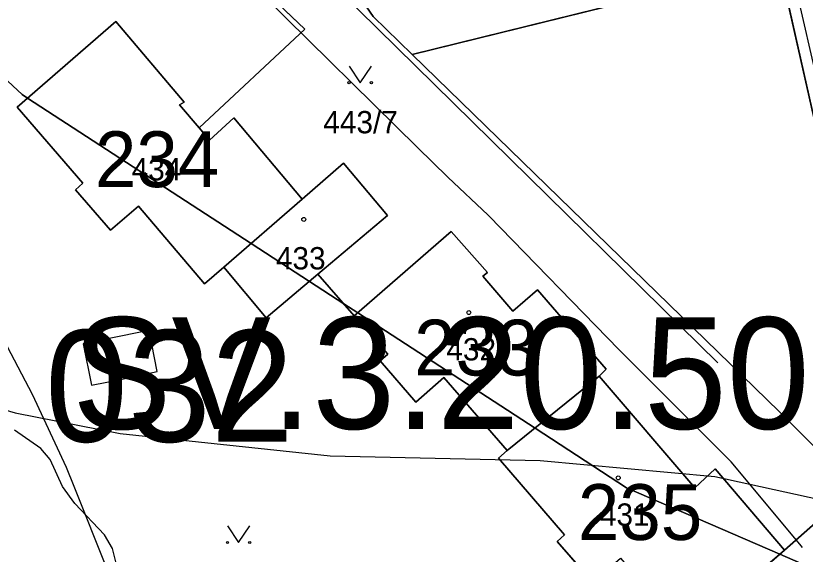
# Model space of a CAD drawing. Extents: x -706130 to -698555, y -971544 to -967260.
# Drawn here: x -704250.5 to -704179.6, y -969935.4 to -969887.1 of the extents above; entities that cross this region are included whole.
import ezdxf

# ---------------------------------------------------------------- set-up
doc = ezdxf.new("R2010")
doc.units = 0
for name, color, linetype in [('_Doplněk budov pro zastavěnost', 7, 'Continuous'), ('BPEJ hranice S', 7, 'Continuous'), ('Docházková izochrona - BUS S', 7, 'Continuous'), ('Docházková izochrona - VLAK N', 7, 'Continuous'), ('KN_Budovy', 7, 'Continuous'), ('KN_Budovy_cisla_domovni', 7, 'Continuous'), ('KN_Hranice_parcel', 7, 'Continuous'), ('KN_Parcelni cisla', 7, 'Continuous'), ('KN_Polygon parcely', 7, 'Continuous'), ('KN_POZEMKY_13_ZASTAVENA PLOCHA', 7, 'Continuous'), ('KN_POZEMKY_14_OSTATNI PLOCHA', 7, 'Continuous'), ('KN_VYUZITI_17_ostatni plocha_ostatni komunikace', 7, 'Continuous'), ('KN_VYUZITI_19_ostatni plocha_zelen', 7, 'Continuous'), ('KN_Značky budov', 7, 'Continuous'), ('KN_Značky kultur', 7, 'Continuous'), ('Komunikace mistni obsluzne - osy S', 7, 'Continuous'), ('Plochy smíšené obytné venkovské S', 7, 'Continuous'), ('Plochy verejnych prostranstvi - komunikace ostatni S', 7, 'Continuous'), ('Plynovody STL S', 7, 'Continuous'), ('Regulační bloky zastavěné S', 7, 'Continuous'), ('Regulační bloky_číslo S NEZAPINAT', 7, 'Continuous'), ('Regulační kódy zastavěné S', 7, 'Continuous'), ('Spoje_dálkový komunikační kabel S', 7, 'Continuous'), ('Vodovodní řady - rozváděcí S', 7, 'Continuous'), ('VÝŠKOPIS_vrstevnice hlavní', 7, 'Continuous'), ('Zastavene uzemi N', 7, 'Continuous'), ('Zastavene uzemi plochy N', 7, 'Continuous'), ('Záplavové území stanovene S', 7, 'Continuous')]:
    doc.layers.add(name, color=color, linetype=linetype)

msp = doc.modelspace()

# ---------------------------------------------------------------- linework, layer by layer
at = {"layer": '_Doplněk budov pro zastavěnost'}
for p, q in [((-704239.578, -969915.523), (-704244.418, -969916.503)), ((-704238.508, -969915.303), (-704239.578, -969915.523)), ((-704237.768, -969918.973), (-704238.508, -969915.303)), ((-704244.418, -969916.503), (-704243.658, -969920.193)), ((-704239.038, -969919.263), (-704237.768, -969918.973)), ((-704243.658, -969920.193), (-704241.058, -969919.713)), ((-704241.058, -969919.713), (-704239.038, -969919.263))]:
    msp.add_line(p, q, dxfattribs=at)
at = {"layer": 'BPEJ hranice S'}
for points in [[(-704157.308, -969946.046), (-704181.918, -969935.367), (-704195.679, -969929.397), (-704203.883, -969924.062), (-704219.789, -969913.719), (-704221.046, -969912.902), (-704224.123, -969910.901), (-704229.357, -969907.497), (-704249.399, -969894.465), (-704249.882, -969894.151), (-704261.431, -969883.411)], [(-704261.431, -969883.411), (-704249.882, -969894.151), (-704249.399, -969894.465), (-704229.357, -969907.497), (-704224.123, -969910.901), (-704221.046, -969912.902), (-704219.789, -969913.719), (-704203.883, -969924.062), (-704195.679, -969929.397), (-704181.918, -969935.367), (-704157.308, -969946.046)]]:
    msp.add_lwpolyline(points, dxfattribs=at)
at = {"layer": 'Docházková izochrona - BUS S'}
msp.add_arc((-704361.829, -969946.93), 400, 155.51821, 17.33949, dxfattribs=at)
at = {"layer": 'Docházková izochrona - VLAK N'}
msp.add_circle((-704165.451, -969778.767), 800, dxfattribs=at)
at = {"layer": 'KN_Budovy'}
for points in [[(-704234.01, -969897.15), (-704235.76, -969895.09), (-704235.36, -969894.84), (-704241.49, -969887.62), (-704250.34, -969895.28), (-704244.43, -969902.11), (-704245.11, -969902.7), (-704241.97, -969906.32), (-704239.46, -969904.16), (-704233.53, -969911.11), (-704231.81, -969909.62), (-704224.76, -969903.52), (-704230.89, -969896.24), (-704233.09, -969898.23)], [(-704224.76, -969903.52), (-704231.81, -969909.62), (-704227.99, -969914.16), (-704223.35, -969910.25), (-704217.12, -969904.99), (-704221.06, -969900.32)], [(-704212.05, -969919.53), (-704206.37, -969926.07), (-704198.12, -969919.41), (-704197.49, -969918.76), (-704203.67, -969911.66), (-704205.86, -969913.58), (-704208.56, -969910.43), (-704208.16, -969910.1), (-704211.4, -969906.43), (-704220.1, -969913.99), (-704217.1, -969917.44), (-704217.78, -969918.03), (-704214.57, -969921.72)], [(-704206.37, -969926.07), (-704207.16, -969926.75), (-704201.23, -969933.62), (-704201.9, -969934.21), (-704198.7, -969937.88), (-704196.22, -969935.71), (-704190.34, -969942.58), (-704181.5, -969935.01), (-704187.72, -969927.72), (-704189.55, -969929.42), (-704198.12, -969919.41)]]:
    msp.add_lwpolyline(points, close=True, dxfattribs=at)
at = {"layer": 'KN_Hranice_parcel'}
for p, q in [((-704214.9, -969890.56), (-704181.97, -969882.43)), ((-704214.9, -969890.56), (-704218.39, -969887.17)), ((-704224.53, -969888.29), (-704234.01, -969897.15)), ((-704181.97, -969922.56), (-704214.9, -969890.56)), ((-704231.81, -969909.62), (-704224.76, -969903.52)), ((-704223.35, -969910.25), (-704220.1, -969913.99)), ((-704198.12, -969919.41), (-704206.37, -969926.07)), ((-704175.2, -969929.39), (-704181.97, -969922.56)), ((-704181.5, -969935.01), (-704175.2, -969929.39))]:
    msp.add_line(p, q, dxfattribs=at)
for points in [[(-704218.39, -969887.17), (-704220.19, -969884.52), (-704221.07, -969881.94), (-704220.75, -969878.24)], [(-704242.47, -969880.49), (-704236.21, -969879.91), (-704231.53, -969881.64), (-704224.53, -969888.29)], [(-704181.97, -969882.43), (-704178.52, -969897.8), (-704156.51, -969947.86)], [(-704234.01, -969897.15), (-704235.76, -969895.09), (-704235.36, -969894.84), (-704241.49, -969887.62), (-704250.34, -969895.28), (-704244.43, -969902.11), (-704245.11, -969902.7), (-704241.97, -969906.32), (-704239.46, -969904.16), (-704233.53, -969911.11), (-704231.81, -969909.62)], [(-704224.76, -969903.52), (-704230.89, -969896.24), (-704233.09, -969898.23), (-704234.01, -969897.15)], [(-704224.76, -969903.52), (-704221.06, -969900.32), (-704217.12, -969904.99), (-704223.35, -969910.25)], [(-704198.12, -969919.41), (-704197.49, -969918.76), (-704203.67, -969911.66), (-704205.86, -969913.58), (-704208.56, -969910.43), (-704208.16, -969910.1), (-704211.4, -969906.43), (-704220.1, -969913.99)], [(-704223.35, -969910.25), (-704227.99, -969914.16), (-704231.81, -969909.62)], [(-704220.1, -969913.99), (-704217.1, -969917.44), (-704217.78, -969918.03), (-704214.57, -969921.72), (-704212.05, -969919.53), (-704206.37, -969926.07)], [(-704181.5, -969935.01), (-704187.72, -969927.72), (-704189.55, -969929.42), (-704198.12, -969919.41)], [(-704206.37, -969926.07), (-704207.16, -969926.75), (-704201.23, -969933.62), (-704201.9, -969934.21), (-704198.7, -969937.88), (-704196.22, -969935.71), (-704190.34, -969942.58), (-704181.5, -969935.01)]]:
    msp.add_lwpolyline(points, dxfattribs=at)
at = {"layer": 'KN_Polygon parcely'}
for points in [[(-704188.25, -969837.44), (-704192.37, -969818.65), (-704194.35, -969809.61), (-704198.61, -969810.37), (-704188.57, -969858.29), (-704187.63, -969862.78), (-704185.49, -969866.77), (-704181.97, -969882.43), (-704178.52, -969897.8), (-704156.51, -969947.86), (-704146.13, -969967.26), (-704136.32, -969985.6), (-704133.64, -969990.62), (-704131.04, -969996.62), (-704109.13, -970032.81)], [(-704198.7, -969937.88), (-704201.9, -969934.21), (-704201.23, -969933.62), (-704207.16, -969926.75), (-704206.37, -969926.07), (-704212.05, -969919.53), (-704214.57, -969921.72), (-704217.78, -969918.03), (-704217.1, -969917.44), (-704220.1, -969913.99), (-704223.35, -969910.25), (-704227.99, -969914.16), (-704231.81, -969909.62), (-704233.53, -969911.11), (-704239.46, -969904.16), (-704241.97, -969906.32), (-704245.11, -969902.7), (-704244.43, -969902.11), (-704250.34, -969895.28), (-704241.49, -969887.62), (-704235.36, -969894.84), (-704235.76, -969895.09), (-704234.01, -969897.15), (-704224.53, -969888.29), (-704231.53, -969881.64)], [(-704231.53, -969881.64), (-704224.53, -969888.29), (-704234.01, -969897.15), (-704233.09, -969898.23), (-704230.89, -969896.24), (-704224.76, -969903.52), (-704221.06, -969900.32), (-704217.12, -969904.99), (-704223.35, -969910.25), (-704220.1, -969913.99), (-704211.4, -969906.43), (-704208.16, -969910.1), (-704208.56, -969910.43), (-704205.86, -969913.58), (-704203.67, -969911.66), (-704197.49, -969918.76), (-704198.12, -969919.41), (-704189.55, -969929.42), (-704187.72, -969927.72), (-704181.5, -969935.01), (-704175.2, -969929.39), (-704181.97, -969922.56), (-704214.9, -969890.56), (-704218.39, -969887.17), (-704220.19, -969884.52)], [(-704178.52, -969897.8), (-704181.97, -969882.43), (-704214.9, -969890.56), (-704181.97, -969922.56), (-704175.2, -969929.39), (-704181.5, -969935.01), (-704190.34, -969942.58)]]:
    msp.add_lwpolyline(points, dxfattribs=at)
for points in [[(-704218.74, -969874.33), (-704220.75, -969878.24), (-704221.07, -969881.94), (-704220.19, -969884.52), (-704218.39, -969887.17), (-704214.9, -969890.56), (-704181.97, -969882.43), (-704185.49, -969866.77)], [(-704239.46, -969904.16), (-704233.53, -969911.11), (-704231.81, -969909.62), (-704224.76, -969903.52), (-704230.89, -969896.24), (-704233.09, -969898.23), (-704234.01, -969897.15), (-704235.76, -969895.09), (-704235.36, -969894.84), (-704241.49, -969887.62), (-704250.34, -969895.28), (-704244.43, -969902.11), (-704245.11, -969902.7), (-704241.97, -969906.32)], [(-704231.81, -969909.62), (-704227.99, -969914.16), (-704223.35, -969910.25), (-704217.12, -969904.99), (-704221.06, -969900.32), (-704224.76, -969903.52)], [(-704212.05, -969919.53), (-704206.37, -969926.07), (-704198.12, -969919.41), (-704197.49, -969918.76), (-704203.67, -969911.66), (-704205.86, -969913.58), (-704208.56, -969910.43), (-704208.16, -969910.1), (-704211.4, -969906.43), (-704220.1, -969913.99), (-704217.1, -969917.44), (-704217.78, -969918.03), (-704214.57, -969921.72)], [(-704187.72, -969927.72), (-704189.55, -969929.42), (-704198.12, -969919.41), (-704206.37, -969926.07), (-704207.16, -969926.75), (-704201.23, -969933.62), (-704201.9, -969934.21), (-704198.7, -969937.88), (-704196.22, -969935.71), (-704190.34, -969942.58), (-704181.5, -969935.01)]]:
    msp.add_lwpolyline(points, close=True, dxfattribs=at)
at = {"layer": 'KN_POZEMKY_13_ZASTAVENA PLOCHA'}
for p, q in [((-704250.34, -969895.28), (-704241.49, -969887.62)), ((-704241.49, -969887.62), (-704235.36, -969894.84)), ((-704235.36, -969894.84), (-704235.76, -969895.09)), ((-704235.76, -969895.09), (-704234.01, -969897.15)), ((-704244.43, -969902.11), (-704250.34, -969895.28)), ((-704233.09, -969898.23), (-704230.89, -969896.24)), ((-704230.89, -969896.24), (-704224.76, -969903.52)), ((-704234.01, -969897.15), (-704233.09, -969898.23)), ((-704224.76, -969903.52), (-704221.06, -969900.32)), ((-704221.06, -969900.32), (-704217.12, -969904.99)), ((-704245.11, -969902.7), (-704244.43, -969902.11)), ((-704241.97, -969906.32), (-704245.11, -969902.7)), ((-704231.81, -969909.62), (-704224.76, -969903.52)), ((-704224.76, -969903.52), (-704231.81, -969909.62)), ((-704239.46, -969904.16), (-704241.97, -969906.32)), ((-704233.53, -969911.11), (-704239.46, -969904.16)), ((-704217.12, -969904.99), (-704223.35, -969910.25)), ((-704220.1, -969913.99), (-704211.4, -969906.43)), ((-704211.4, -969906.43), (-704208.16, -969910.1)), ((-704231.81, -969909.62), (-704233.53, -969911.11)), ((-704227.99, -969914.16), (-704231.81, -969909.62)), ((-704223.35, -969910.25), (-704227.99, -969914.16)), ((-704208.16, -969910.1), (-704208.56, -969910.43)), ((-704208.56, -969910.43), (-704205.86, -969913.58)), ((-704205.86, -969913.58), (-704203.67, -969911.66)), ((-704203.67, -969911.66), (-704197.49, -969918.76)), ((-704217.1, -969917.44), (-704220.1, -969913.99)), ((-704217.78, -969918.03), (-704217.1, -969917.44)), ((-704214.57, -969921.72), (-704217.78, -969918.03)), ((-704197.49, -969918.76), (-704198.12, -969919.41)), ((-704212.05, -969919.53), (-704214.57, -969921.72)), ((-704206.37, -969926.07), (-704212.05, -969919.53)), ((-704198.12, -969919.41), (-704206.37, -969926.07)), ((-704206.37, -969926.07), (-704198.12, -969919.41)), ((-704198.12, -969919.41), (-704189.55, -969929.42)), ((-704207.16, -969926.75), (-704206.37, -969926.07)), ((-704201.23, -969933.62), (-704207.16, -969926.75)), ((-704189.55, -969929.42), (-704187.72, -969927.72)), ((-704187.72, -969927.72), (-704181.5, -969935.01)), ((-704201.9, -969934.21), (-704201.23, -969933.62)), ((-704198.7, -969937.88), (-704201.9, -969934.21)), ((-704181.5, -969935.01), (-704190.34, -969942.58))]:
    msp.add_line(p, q, dxfattribs=at)
at = {"layer": 'KN_POZEMKY_14_OSTATNI PLOCHA'}
for p, q in [((-704224.53, -969888.29), (-704231.53, -969881.64)), ((-704231.53, -969881.64), (-704224.53, -969888.29)), ((-704181.97, -969882.43), (-704214.9, -969890.56)), ((-704214.9, -969890.56), (-704181.97, -969882.43)), ((-704178.52, -969897.8), (-704181.97, -969882.43)), ((-704181.97, -969882.43), (-704178.52, -969897.8)), ((-704220.19, -969884.52), (-704218.39, -969887.17)), ((-704218.39, -969887.17), (-704220.19, -969884.52)), ((-704218.39, -969887.17), (-704214.9, -969890.56)), ((-704214.9, -969890.56), (-704218.39, -969887.17)), ((-704241.49, -969887.62), (-704250.34, -969895.28)), ((-704235.36, -969894.84), (-704241.49, -969887.62)), ((-704234.01, -969897.15), (-704224.53, -969888.29)), ((-704224.53, -969888.29), (-704234.01, -969897.15)), ((-704214.9, -969890.56), (-704181.97, -969922.56)), ((-704181.97, -969922.56), (-704214.9, -969890.56)), ((-704235.76, -969895.09), (-704235.36, -969894.84)), ((-704234.01, -969897.15), (-704235.76, -969895.09)), ((-704250.34, -969895.28), (-704244.43, -969902.11)), ((-704230.89, -969896.24), (-704233.09, -969898.23)), ((-704224.76, -969903.52), (-704230.89, -969896.24)), ((-704233.09, -969898.23), (-704234.01, -969897.15)), ((-704221.06, -969900.32), (-704224.76, -969903.52)), ((-704217.12, -969904.99), (-704221.06, -969900.32)), ((-704244.43, -969902.11), (-704245.11, -969902.7)), ((-704245.11, -969902.7), (-704241.97, -969906.32)), ((-704241.97, -969906.32), (-704239.46, -969904.16)), ((-704239.46, -969904.16), (-704233.53, -969911.11)), ((-704223.35, -969910.25), (-704217.12, -969904.99)), ((-704211.4, -969906.43), (-704220.1, -969913.99)), ((-704208.16, -969910.1), (-704211.4, -969906.43)), ((-704233.53, -969911.11), (-704231.81, -969909.62)), ((-704231.81, -969909.62), (-704227.99, -969914.16)), ((-704227.99, -969914.16), (-704223.35, -969910.25)), ((-704220.1, -969913.99), (-704223.35, -969910.25)), ((-704223.35, -969910.25), (-704220.1, -969913.99)), ((-704208.56, -969910.43), (-704208.16, -969910.1)), ((-704205.86, -969913.58), (-704208.56, -969910.43)), ((-704203.67, -969911.66), (-704205.86, -969913.58)), ((-704197.49, -969918.76), (-704203.67, -969911.66)), ((-704220.1, -969913.99), (-704217.1, -969917.44)), ((-704217.1, -969917.44), (-704217.78, -969918.03)), ((-704217.78, -969918.03), (-704214.57, -969921.72)), ((-704198.12, -969919.41), (-704197.49, -969918.76)), ((-704214.57, -969921.72), (-704212.05, -969919.53)), ((-704212.05, -969919.53), (-704206.37, -969926.07)), ((-704189.55, -969929.42), (-704198.12, -969919.41)), ((-704181.97, -969922.56), (-704175.2, -969929.39)), ((-704175.2, -969929.39), (-704181.97, -969922.56)), ((-704206.37, -969926.07), (-704207.16, -969926.75)), ((-704207.16, -969926.75), (-704201.23, -969933.62)), ((-704187.72, -969927.72), (-704189.55, -969929.42)), ((-704181.5, -969935.01), (-704187.72, -969927.72)), ((-704175.2, -969929.39), (-704181.5, -969935.01)), ((-704181.5, -969935.01), (-704175.2, -969929.39)), ((-704201.23, -969933.62), (-704201.9, -969934.21)), ((-704201.9, -969934.21), (-704198.7, -969937.88)), ((-704190.34, -969942.58), (-704181.5, -969935.01))]:
    msp.add_line(p, q, dxfattribs=at)
at = {"layer": 'KN_VYUZITI_17_ostatni plocha_ostatni komunikace'}
msp.add_line((-704178.52, -969897.8), (-704181.97, -969882.43), dxfattribs=at)
at = {"layer": 'KN_VYUZITI_19_ostatni plocha_zelen'}
for p, q in [((-704224.53, -969888.29), (-704231.53, -969881.64)), ((-704231.53, -969881.64), (-704224.53, -969888.29)), ((-704181.97, -969882.43), (-704214.9, -969890.56)), ((-704214.9, -969890.56), (-704181.97, -969882.43)), ((-704181.97, -969882.43), (-704178.52, -969897.8)), ((-704220.19, -969884.52), (-704218.39, -969887.17)), ((-704218.39, -969887.17), (-704220.19, -969884.52)), ((-704218.39, -969887.17), (-704214.9, -969890.56)), ((-704214.9, -969890.56), (-704218.39, -969887.17)), ((-704241.49, -969887.62), (-704250.34, -969895.28)), ((-704235.36, -969894.84), (-704241.49, -969887.62)), ((-704234.01, -969897.15), (-704224.53, -969888.29)), ((-704224.53, -969888.29), (-704234.01, -969897.15)), ((-704214.9, -969890.56), (-704181.97, -969922.56)), ((-704181.97, -969922.56), (-704214.9, -969890.56)), ((-704235.76, -969895.09), (-704235.36, -969894.84)), ((-704234.01, -969897.15), (-704235.76, -969895.09)), ((-704250.34, -969895.28), (-704244.43, -969902.11)), ((-704230.89, -969896.24), (-704233.09, -969898.23)), ((-704224.76, -969903.52), (-704230.89, -969896.24)), ((-704233.09, -969898.23), (-704234.01, -969897.15)), ((-704221.06, -969900.32), (-704224.76, -969903.52)), ((-704217.12, -969904.99), (-704221.06, -969900.32)), ((-704244.43, -969902.11), (-704245.11, -969902.7)), ((-704245.11, -969902.7), (-704241.97, -969906.32)), ((-704241.97, -969906.32), (-704239.46, -969904.16)), ((-704239.46, -969904.16), (-704233.53, -969911.11)), ((-704223.35, -969910.25), (-704217.12, -969904.99)), ((-704211.4, -969906.43), (-704220.1, -969913.99)), ((-704208.16, -969910.1), (-704211.4, -969906.43)), ((-704233.53, -969911.11), (-704231.81, -969909.62)), ((-704231.81, -969909.62), (-704227.99, -969914.16)), ((-704227.99, -969914.16), (-704223.35, -969910.25)), ((-704220.1, -969913.99), (-704223.35, -969910.25)), ((-704223.35, -969910.25), (-704220.1, -969913.99)), ((-704208.56, -969910.43), (-704208.16, -969910.1)), ((-704205.86, -969913.58), (-704208.56, -969910.43)), ((-704203.67, -969911.66), (-704205.86, -969913.58)), ((-704197.49, -969918.76), (-704203.67, -969911.66)), ((-704220.1, -969913.99), (-704217.1, -969917.44)), ((-704217.1, -969917.44), (-704217.78, -969918.03)), ((-704217.78, -969918.03), (-704214.57, -969921.72)), ((-704198.12, -969919.41), (-704197.49, -969918.76)), ((-704214.57, -969921.72), (-704212.05, -969919.53)), ((-704212.05, -969919.53), (-704206.37, -969926.07)), ((-704189.55, -969929.42), (-704198.12, -969919.41)), ((-704181.97, -969922.56), (-704175.2, -969929.39)), ((-704175.2, -969929.39), (-704181.97, -969922.56)), ((-704206.37, -969926.07), (-704207.16, -969926.75)), ((-704207.16, -969926.75), (-704201.23, -969933.62)), ((-704187.72, -969927.72), (-704189.55, -969929.42)), ((-704181.5, -969935.01), (-704187.72, -969927.72)), ((-704175.2, -969929.39), (-704181.5, -969935.01)), ((-704181.5, -969935.01), (-704175.2, -969929.39)), ((-704201.23, -969933.62), (-704201.9, -969934.21)), ((-704201.9, -969934.21), (-704198.7, -969937.88)), ((-704190.34, -969942.58), (-704181.5, -969935.01))]:
    msp.add_line(p, q, dxfattribs=at)
at = {"layer": 'KN_Značky budov'}
for centre in [(-704238.277, -969897.729), (-704224.627, -969905.349), (-704209.817, -969913.699), (-704196.417, -969928.519)]:
    msp.add_circle(centre, 0.175, dxfattribs=at)
at = {"layer": 'KN_Značky kultur'}
for points in [[(-704220.56, -969891.599), (-704219.56, -969893.1), (-704218.56, -969891.599)], [(-704231.47, -969932.809), (-704230.47, -969934.31), (-704229.47, -969932.809)]]:
    msp.add_lwpolyline(points, dxfattribs=at)
for centre in [(-704220.56, -969893.099), (-704218.56, -969893.099), (-704231.47, -969934.309), (-704229.47, -969934.309)]:
    msp.add_circle(centre, 0.1, dxfattribs=at)
at = {"layer": 'Komunikace mistni obsluzne - osy S'}
msp.add_lwpolyline([(-704185.124, -969864.497), (-704178.195, -969894.645), (-704153.224, -969949.148), (-704144.13, -969965.424), (-704131.451, -969991.15), (-704127.341, -969999.288)], dxfattribs=at)
at = {"layer": 'Plochy smíšené obytné venkovské S'}
msp.add_lwpolyline([(-704156.51, -969947.86), (-704178.52, -969897.8), (-704181.97, -969882.43)], dxfattribs=at)
at = {"layer": 'Plochy verejnych prostranstvi - komunikace ostatni S'}
msp.add_lwpolyline([(-704181.97, -969882.43), (-704178.52, -969897.8), (-704156.51, -969947.86)], dxfattribs=at)
at = {"layer": 'Plynovody STL S'}
msp.add_lwpolyline([(-704179.889, -969934.751), (-704180.14, -969934.45), (-704186.28, -969927.09), (-704192.804, -969920.566), (-704196.269, -969917.101), (-704196.34, -969917.03), (-704208.02, -969905.03), (-704208.055, -969904.997), (-704208.093, -969904.961), (-704211.7, -969901.57), (-704214.423, -969898.89), (-704228.158, -969885.376)], dxfattribs=at)
at = {"layer": 'Regulační bloky zastavěné S'}
for points in [[(-704156.51, -969947.86), (-704178.52, -969897.8), (-704181.97, -969882.43)], [(-704181.97, -969882.43), (-704178.52, -969897.8), (-704156.51, -969947.86)]]:
    msp.add_lwpolyline(points, dxfattribs=at)
at = {"layer": 'Spoje_dálkový komunikační kabel S'}
msp.add_lwpolyline([(-704272.87, -969881.74), (-704270.03, -969888.32), (-704267.49, -969892.75), (-704264.93, -969896.07), (-704259.5, -969902.37), (-704253.5, -969912.47), (-704249, -969921.01), (-704245.93, -969927.56), (-704245.24, -969929.26), (-704242.24, -969936.83), (-704239.83, -969945.87), (-704239.26, -969952.48), (-704239.39, -969956.79), (-704238.87, -969960.97), (-704236.65, -969965.3), (-704233.72, -969968.86), (-704224.1, -969981.41), (-704216.83, -969995.25), (-704206.82, -970014.91)], dxfattribs=at)
at = {"layer": 'Vodovodní řady - rozváděcí S'}
msp.add_lwpolyline([(-704187.497, -969918.194), (-704231.55, -969874.914), (-704309.732, -969900.194), (-704350.87, -969926.904), (-704363.12, -969931.28)], dxfattribs=at)
at = {"layer": 'VÝŠKOPIS_vrstevnice hlavní'}
for points in [[(-704335.586, -969824.951), (-704332.729, -969837.43), (-704328.723, -969853.103), (-704323.281, -969873.13), (-704315.506, -969889.106), (-704304.815, -969900.451), (-704285.9, -969908.994), (-704275.628, -969914.7), (-704269.35, -969917.125), (-704250.518, -969922.69), (-704241.101, -969924.544), (-704222.269, -969926.542), (-704203.436, -969926.97), (-704187.743, -969928.396)], [(-704187.743, -969928.396), (-704172.049, -969931.821), (-704162.633, -969934.96), (-704143.8, -969943.377), (-704103.458, -969953.167), (-704076.812, -969962.827), (-704048.402, -969965.244), (-703964.606, -969960.355), (-703952.051, -969959.356), (-703945.773, -969959.927), (-703939.496, -969961.924), (-703932.79, -969968.345), (-703925.514, -969977.475), (-703923.945, -969983.467), (-703924.515, -969986.178), (-703927.858, -969990.049), (-703935.068, -969993.335), (-703942.461, -969997.171), (-703993.29, -970021.356)]]:
    msp.add_lwpolyline(points, dxfattribs=at)
at = {"layer": 'Zastavene uzemi N'}
msp.add_lwpolyline([(-704313.49, -969998.92), (-704313.97, -969994.18), (-704311.27, -969980.63), (-704308.45, -969972.54), (-704309.48, -969966.33), (-704308.17, -969962.06), (-704293.11, -969944.34), (-704269.4, -969939.37), (-704257.09, -969942.09), (-704233.74, -969952.37), (-704213.18, -969961.9), (-704188.32, -969971.96), (-704152.72, -969964.29), (-704156.51, -969947.86), (-704178.52, -969897.8), (-704185.49, -969866.77), (-704183.199, -969866.256), (-704174.79, -969864.37), (-704115.65, -969850.47), (-704116.39, -969847.33), (-704063.62, -969834.4), (-704027.82, -969825.63), (-703936.14, -969804.4)], dxfattribs=at)
at = {"layer": 'Zastavene uzemi plochy N'}
msp.add_lwpolyline([(-704313.49, -969998.92), (-704313.97, -969994.18), (-704311.27, -969980.63), (-704308.45, -969972.54), (-704309.48, -969966.33), (-704308.17, -969962.06), (-704293.11, -969944.34), (-704269.4, -969939.37), (-704257.09, -969942.09), (-704233.74, -969952.37), (-704213.18, -969961.9), (-704188.32, -969971.96), (-704152.72, -969964.29), (-704156.51, -969947.86), (-704178.52, -969897.8), (-704185.49, -969866.77), (-704183.199, -969866.256), (-704174.79, -969864.37), (-704115.65, -969850.47), (-704116.39, -969847.33), (-704063.62, -969834.4), (-704027.82, -969825.63), (-703936.14, -969804.4)], dxfattribs=at)
at = {"layer": 'Záplavové území stanovene S'}
msp.add_lwpolyline([(-704240.51, -969939.99), (-704241.796, -969934.863), (-704242.488, -969933.625), (-704245.149, -969930.803), (-704246.28, -969929.28), (-704247.375, -969926.864), (-704248.201, -969925.875), (-704250.573, -969924.246)], dxfattribs=at)

# ---------------------------------------------------------------- texts
at = {"layer": 'KN_Budovy_cisla_domovni'}
for s, p in [('234', (-704243.357, -969902.454)), ('233', (-704214.73, -969919.339)), ('235', (-704200.036, -969934.084))]:
    msp.add_text(s, height=5, dxfattribs=at).set_placement(p)
at = {"layer": 'KN_Parcelni cisla'}
for s, p in [('443/7', (-704222.88, -969897.63)), ('434', (-704240.07, -969901.85)), ('433', (-704227.13, -969909.83)), ('432', (-704211.84, -969917.99)), ('431', (-704198.07, -969932.809))]:
    msp.add_text(s, height=2, dxfattribs=at).set_placement(p)
at = {"layer": 'Regulační bloky_číslo S NEZAPINAT'}
msp.add_text('032', height=10, dxfattribs=at).set_placement((-704247.836, -969925.278))
at = {"layer": 'Regulační kódy zastavěné S'}
msp.add_text('SV.3.20.50', height=10, dxfattribs=at).set_placement((-704245.41, -969924.128))

doc.saveas('drawing.dxf')
